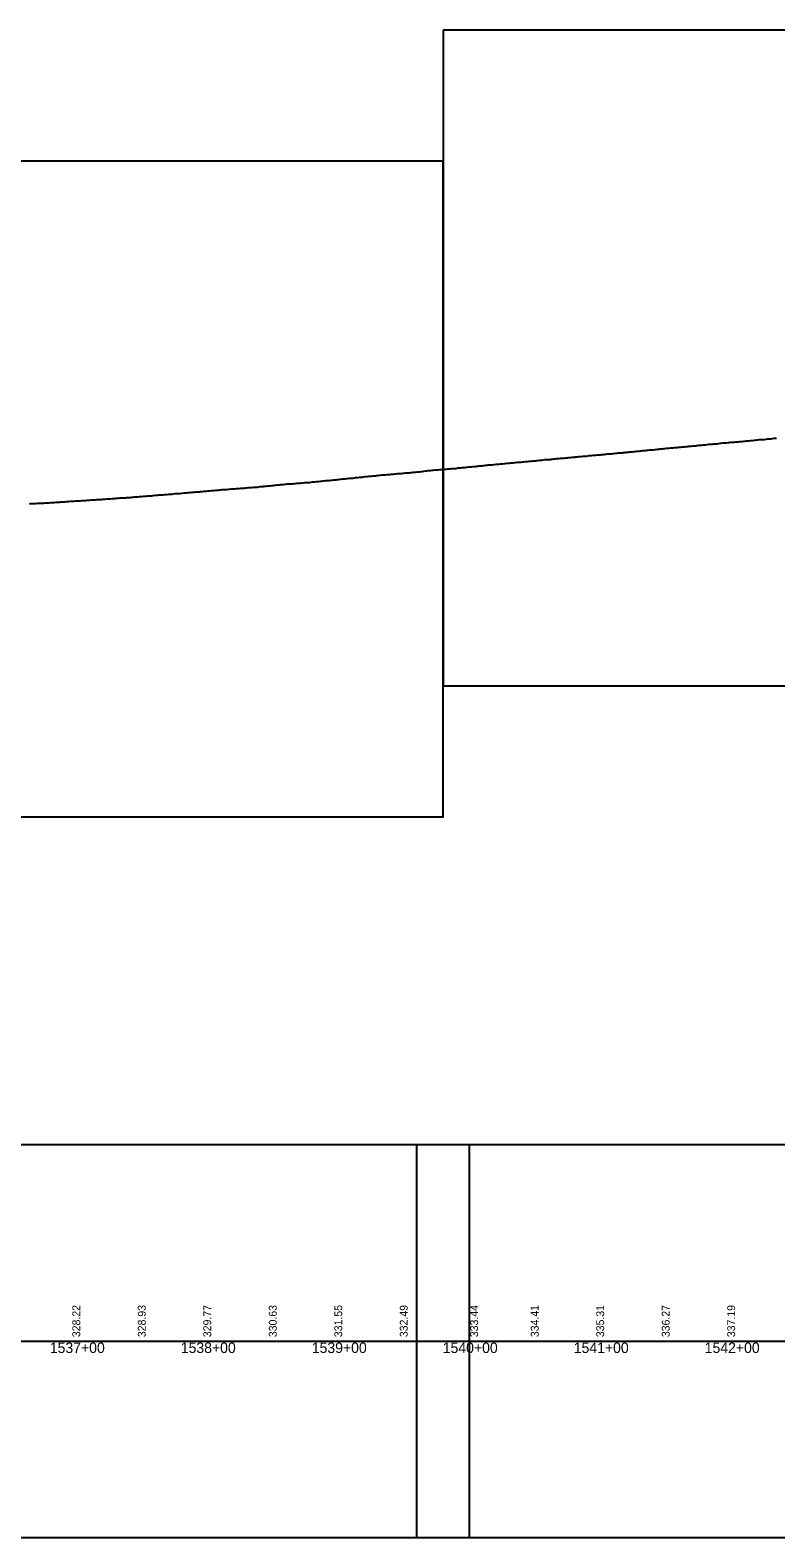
# Model space of a CAD drawing. Extents: x -3627 to 47473, y 2850 to 4350.
# Drawn here: x 41138 to 41707, y 2850 to 4000 of the extents above; entities that cross this region are included whole.
import ezdxf

# ---------------------------------------------------------------- set-up
doc = ezdxf.new("R2010")
doc.units = 0
for name, color, linetype in [('RD_DDB_Profile_EX', 7, 'Continuous'), ('RD_DDB_StaTX', 7, 'Continuous'), ('RD_DDB_StripGrade', 7, 'Continuous'), ('RD_GPK_Profile_Cell', 7, 'Continuous'), ('RD_SHT_ShtClip', 7, 'Continuous')]:
    doc.layers.add(name, color=color, linetype=linetype)

msp = doc.modelspace()

# ---------------------------------------------------------------- linework, layer by layer
at = {"layer": 'RD_DDB_Profile_EX'}
for points in [[(41555.982241, 3674.65797), (41556.975001, 3674.75776), (41557.977828, 3674.808215), (41558.980515, 3674.90809), (41559.992464, 3674.95933), (41562.981142, 3675.1603), (41563.973914, 3675.358985), (41564.976551, 3675.45868), (41565.979078, 3675.608335), (41566.981712, 3675.65911), (41567.974448, 3675.759275), (41568.977225, 3675.759945), (41569.97975, 3675.859615), (41570.982384, 3675.96043), (41571.975122, 3675.96179), (41572.977638, 3676.061465), (41573.470067, 3676.15982), (41573.980249, 3676.259835), (41574.982835, 3676.310625), (41575.975407, 3676.312635), (41576.977993, 3676.4622), (41577.980579, 3676.660435), (41578.973419, 3676.709905), (41579.975881, 3676.76133), (41580.978466, 3676.86215), (41581.981052, 3676.961695), (41583.007086, 3677.113845), (41583.97616, 3677.20997), (41584.978698, 3677.261415), (41585.981236, 3677.312205), (41586.973896, 3677.511595), (41587.976298, 3677.562395), (41588.978834, 3677.613225), (41589.98152, 3677.712575), (41590.974176, 3677.763315), (41591.976581, 3677.86278), (41592.544105, 3677.947765), (41592.979098, 3678.010845), (41593.971711, 3678.11221), (41594.974201, 3678.11296), (41595.976555, 3678.36165), (41596.979046, 3678.363085), (41597.971661, 3678.462405), (41598.974153, 3678.562465), (41599.976652, 3678.66245), (41600.979143, 3678.81251), (41602.081125, 3678.874755), (41602.974201, 3678.963185), (41603.976514, 3679.06252), (41604.978957, 3679.16253), (41605.971519, 3679.261155), (41606.973964, 3679.411155), (41607.976278, 3679.46312), (41608.96884, 3679.51371), (41609.971283, 3679.61372), (41610.973745, 3679.761015), (41611.618144, 3679.79315), (41611.976174, 3679.8116), (41612.968681, 3679.91208), (41613.97108, 3680.011405), (41614.973359, 3680.111335), (41615.975757, 3680.260085), (41616.96826, 3680.409975), (41617.970659, 3680.45875), (41618.972942, 3680.60869), (41619.975341, 3680.611515), (41621.155163, 3680.769155), (41621.97006, 3680.810885), (41622.972294, 3680.86135), (41623.9745, 3681.060735), (41624.966966, 3681.160565), (41625.969176, 3681.211155), (41626.9714, 3681.31233), (41627.973606, 3681.36366), (41628.966082, 3681.414135), (41629.968295, 3681.613435), (41630.970496, 3681.66328), (41631.972656, 3681.7646), (41632.965097, 3681.863615), (41633.967266, 3681.964195), (41634.969427, 3682.01473), (41635.971737, 3682.11379), (41636.973897, 3682.213625), (41637.966344, 3682.21487), (41638.968358, 3682.36393), (41640.229201, 3682.50335), (41640.972798, 3682.61503), (41641.965206, 3682.66472), (41642.96717, 3682.666835), (41643.969437, 3682.914965), (41644.971557, 3682.916285), (41645.963971, 3682.96595), (41646.965928, 3683.1165), (41647.968195, 3683.264595), (41648.970315, 3683.41424), (41649.962561, 3683.463945), (41650.964786, 3683.51445), (41651.966862, 3683.614865), (41652.969084, 3683.71618), (41653.970994, 3683.816645), (41654.963373, 3683.96462)], [(41654.963373, 3683.96462), (41655.96545, 3684.113365), (41656.967674, 3684.11472), (41657.96958, 3684.165995), (41658.961961, 3684.31561), (41659.303239, 3684.34982), (41659.964008, 3684.41602), (41660.96619, 3684.465625), (41661.968223, 3684.51601), (41662.960391, 3684.565575), (41663.962423, 3684.763445), (41664.964603, 3684.86476), (41665.966785, 3685.01358), (41666.95897, 3685.16307), (41667.960986, 3685.16354), (41668.963013, 3685.214695), (41669.965152, 3685.313475), (41670.967145, 3685.412945), (41671.959273, 3685.51252), (41672.961264, 3685.61359), (41673.963402, 3685.663185), (41674.965393, 3685.71427), (41675.957677, 3685.764545), (41676.959514, 3685.86487), (41677.961653, 3686.06214), (41678.377277, 3686.08299), (41678.96362, 3686.113155), (41679.955857, 3686.21413), (41680.957812, 3686.31362), (41681.959759, 3686.363855), (41682.961857, 3686.41333), (41683.95394, 3686.562825), (41684.956033, 3686.661645), (41685.957988, 3686.662565), (41686.959946, 3686.8114), (41687.952021, 3686.912265), (41688.954074, 3687.011055), (41689.955986, 3687.06189), (41690.958041, 3687.21069), (41691.959825, 3687.31086), (41692.951995, 3687.409685), (41693.953908, 3687.509845), (41694.955961, 3687.65993), (41695.957875, 3687.710095), (41696.949917, 3687.75952), (41697.451315, 3687.809285), (41697.951951, 3687.861065), (41698.953823, 3687.86174), (41699.955695, 3688.060805), (41700.95746, 3688.16093), (41701.949431, 3688.25991), (41702.951304, 3688.359475), (41703.953176, 3688.36128), (41704.955048, 3688.461415), (41705.956807, 3688.659805), (41706.988334, 3688.76383), (41707.950619, 3688.860515)], [(41459.996149, 3665.560805), (41460.989491, 3665.659845), (41461.992853, 3665.758915), (41462.996215, 3665.761925), (41463.989556, 3666.00977), (41464.992918, 3666.05995), (41465.99628, 3666.210125), (41466.989621, 3666.26085), (41467.992985, 3666.360415), (41468.562858, 3666.44571), (41468.996323, 3666.509945), (41469.989608, 3666.51188), (41470.992914, 3666.563275), (41471.99622, 3666.762145), (41472.989505, 3666.86157), (41473.992811, 3666.911695), (41474.996117, 3666.96248), (41475.989404, 3667.063195), (41476.99271, 3667.163335), (41478.099877, 3667.27984), (41478.989252, 3667.413485), (41479.992503, 3667.5122), (41480.995754, 3667.662265), (41481.989131, 3667.71282), (41482.992383, 3667.714165), (41483.995634, 3667.86295), (41484.988864, 3668.012305), (41485.992115, 3668.11237), (41486.995365, 3668.26244), (41487.636896, 3668.32703), (41487.988576, 3668.36242), (41488.991772, 3668.363725), (41489.994968, 3668.36438), (41490.988146, 3668.563), (41491.991342, 3668.7117), (41492.994407, 3668.7617), (41493.987714, 3668.86229), (41494.99091, 3669.011645), (41495.993976, 3669.06294), (41497.173915, 3669.171535), (41497.990433, 3669.21282), (41498.993449, 3669.31083), (41499.986699, 3669.459455), (41500.989839, 3669.561925), (41501.992856, 3669.612485), (41502.986102, 3669.66298), (41503.989244, 3669.71414), (41504.992384, 3669.862235), (41505.985506, 3669.9615), (41506.988631, 3670.01323), (41507.99172, 3670.112485), (41508.984788, 3670.21228), (41509.987875, 3670.41099), (41510.990963, 3670.512005), (41511.984144, 3670.512365), (41512.98712, 3670.56221), (41513.990207, 3670.71152), (41514.983384, 3670.81023), (41516.247953, 3670.911665), (41516.989413, 3670.91202), (41517.982532, 3671.01223), (41518.985466, 3671.16098), (41519.9885, 3671.21076), (41520.981613, 3671.359985), (41521.984646, 3671.55931), (41522.987589, 3671.559105), (41523.980694, 3671.609725), (41524.983728, 3671.659925), (41525.986666, 3671.80968), (41526.979713, 3672.00889), (41527.982694, 3672.058585), (41528.9856, 3672.10866), (41529.978638, 3672.158265), (41530.981619, 3672.40726), (41531.984601, 3672.45697), (41532.977563, 3672.45693), (41533.980545, 3672.506325), (41534.983526, 3672.606035), (41535.321991, 3672.64), (41535.976456, 3672.705895), (41536.979385, 3672.855015), (41537.982315, 3672.904665), (41538.975227, 3673.054255), (41539.978157, 3673.153515), (41540.981087, 3673.203205), (41541.973896, 3673.20418), (41542.976644, 3673.45402), (41543.979432, 3673.55421), (41544.982213, 3673.60516), (41545.974932, 3673.655495), (41546.977811, 3673.75429), (41547.980548, 3673.85405), (41548.973329, 3674.004905), (41549.976004, 3674.055565), (41550.978742, 3674.10522), (41551.981478, 3674.207745), (41552.974199, 3674.307725), (41553.976935, 3674.408545), (41554.396029, 3674.47142), (41554.979644, 3674.55851), (41555.982241, 3674.65797)], [(41363.655648, 3656.36982), (41364.614635, 3656.465125), (41365.618682, 3656.519845), (41366.613596, 3656.61803), (41367.617662, 3656.765815), (41368.621483, 3656.867), (41369.616624, 3656.966395), (41370.62047, 3657.01644), (41371.615605, 3657.11794), (41372.61944, 3657.218005), (41373.192667, 3657.27567), (41373.61375, 3657.31691), (41374.618626, 3657.46423), (41375.612705, 3657.51621), (41376.616764, 3657.716205), (41377.610843, 3657.76716), (41378.614885, 3657.866155), (41379.618743, 3657.965135), (41380.613023, 3658.06408), (41381.616864, 3658.26509), (41382.729686, 3658.31403), (41383.615, 3658.31399), (41384.609274, 3658.36588), (41385.613313, 3658.61286), (41386.617155, 3658.663805), (41387.611426, 3658.76469), (41388.61527, 3658.86464), (41389.609539, 3658.96357), (41390.613385, 3659.06449), (41391.607653, 3659.16439), (41392.266705, 3659.19718), (41392.6115, 3659.216235), (41393.615553, 3659.463265), (41394.609814, 3659.463125), (41395.613664, 3659.56396), (41396.607921, 3659.812885), (41397.611774, 3659.81371), (41398.606028, 3659.86265), (41399.609885, 3659.963455), (41400.613922, 3660.064245), (41401.803724, 3660.13354), (41402.612031, 3660.21306), (41403.606274, 3660.362), (41404.610153, 3660.46354), (41405.604391, 3660.56249), (41406.60826, 3660.711515), (41407.612295, 3660.76137), (41408.606526, 3660.76278), (41409.611246, 3660.861965), (41410.605464, 3661.01101), (41411.609353, 3661.060845), (41412.603565, 3661.062705), (41413.607459, 3661.261075), (41414.611493, 3661.36018), (41415.605575, 3661.411235), (41416.60961, 3661.56036), (41417.603806, 3661.610085), (41418.607715, 3661.75925), (41419.601905, 3661.809595), (41420.877762, 3661.872275), (41421.609854, 3661.90912), (41422.603924, 3662.15714), (41423.607958, 3662.208515), (41424.602131, 3662.258185), (41425.606063, 3662.405935), (41426.600236, 3662.45663), (41427.604175, 3662.457305), (41428.608208, 3662.606595), (41429.602279, 3662.656705), (41430.606312, 3662.80562), (41431.600383, 3662.85528), (41432.604417, 3662.90571), (41433.598554, 3663.05499), (41434.602521, 3663.104995), (41435.606555, 3663.204375), (41436.600626, 3663.304285), (41437.604664, 3663.353705), (41438.599809, 3663.55379), (41438.993901, 3663.70378), (41439.987461, 3663.75431), (41440.990887, 3663.854605), (41441.994363, 3664.004615), (41442.987877, 3664.05514), (41443.991293, 3664.106075), (41444.994771, 3664.30539), (41445.988295, 3664.35561), (41446.991701, 3664.505155), (41447.995177, 3664.506555), (41448.988711, 3664.55719), (41449.48882, 3664.632105), (41449.992079, 3664.70664), (41450.995498, 3664.856005), (41451.988983, 3664.907035), (41452.992315, 3664.90861), (41453.995734, 3665.008875), (41454.989226, 3665.109075), (41455.99255, 3665.20983), (41456.995969, 3665.310105), (41457.989365, 3665.360315), (41459.025839, 3665.46337), (41459.996149, 3665.560805)], [(41171.65334, 3640.77697), (41172.915267, 3640.887965), (41173.644847, 3640.925855), (41174.649682, 3640.927895), (41175.645989, 3640.979095), (41176.651681, 3641.07746), (41177.647156, 3641.12649), (41178.652819, 3641.17488), (41179.648299, 3641.27831), (41180.644312, 3641.329525), (41181.649141, 3641.37865), (41182.645451, 3641.47689), (41183.651118, 3641.57666), (41184.646558, 3641.675585), (41185.652222, 3641.72686), (41186.647388, 3641.828785), (41187.64366, 3641.82849), (41188.649325, 3641.87676), (41189.644766, 3641.97568), (41190.650429, 3641.97696), (41191.645872, 3642.075875), (41191.989305, 3642.09287), (41192.651522, 3642.127125), (41193.646645, 3642.32444), (41194.642928, 3642.32562), (41195.648575, 3642.326835), (41196.644, 3642.427205), (41197.649646, 3642.52542), (41198.645071, 3642.62577), (41199.650716, 3642.626995), (41200.646673, 3642.676645), (41201.642119, 3642.77399), (41202.647726, 3642.825175), (41203.643157, 3642.92545), (41204.64879, 3643.02216), (41205.644195, 3643.073915), (41206.649828, 3643.17507), (41207.64577, 3643.226135), (41208.650867, 3643.227975), (41209.646809, 3643.277545), (41210.642233, 3643.374915), (41211.063343, 3643.39571), (41211.647838, 3643.424565), (41212.643245, 3643.524785), (41213.648871, 3643.62439), (41214.644798, 3643.62535), (41215.649879, 3643.722805), (41216.645806, 3643.773785), (41217.641203, 3643.92259), (41218.646814, 3644.019455), (41219.643037, 3644.020435), (41220.647821, 3644.124845), (41221.643758, 3644.17429), (41222.648823, 3644.225895), (41223.644737, 3644.322665), (41224.640105, 3644.42282), (41225.644879, 3644.474425), (41226.640252, 3644.573225), (41227.645022, 3644.72071), (41228.640124, 3644.772235), (41229.645166, 3644.823875), (41230.137381, 3644.873425), (41230.640261, 3644.922585), (41231.645314, 3645.022745), (41232.640377, 3645.171425), (41233.645144, 3645.22301), (41234.640495, 3645.22457), (41235.645259, 3645.37328), (41236.640613, 3645.47339), (41237.645374, 3645.525015), (41238.640731, 3645.575135), (41239.6744, 3645.67821), (41240.64054, 3645.77536), (41241.645579, 3645.82547), (41242.640655, 3645.924005), (41243.64567, 3646.024125), (41244.640746, 3646.07416), (41245.645734, 3646.12582), (41246.640785, 3646.17588), (41247.636139, 3646.324415), (41248.640823, 3646.471485), (41249.211419, 3646.500185), (41249.636174, 3646.521515), (41250.640843, 3646.62467), (41251.636188, 3646.674675), (41252.640882, 3646.67783), (41253.636202, 3646.777855), (41254.640895, 3646.876375), (41255.636215, 3646.9764), (41256.640907, 3647.07647), (41257.637085, 3647.1258), (41258.748438, 3647.290405), (41259.637088, 3647.4228), (41260.642078, 3647.42585), (41261.637078, 3647.475815), (41262.642068, 3647.575825), (41263.637068, 3647.62579), (41264.642058, 3647.7758), (41265.637083, 3647.87423), (41266.642047, 3647.92426), (41267.637073, 3647.927235)], [(41267.637073, 3647.927235), (41268.285457, 3648.024015), (41268.642059, 3648.07571), (41269.637048, 3648.17411), (41270.642027, 3648.27256), (41271.637016, 3648.32248), (41272.641995, 3648.37543), (41273.63701, 3648.523825), (41274.632295, 3648.67077), (41275.636978, 3648.67073), (41276.632262, 3648.8236), (41277.822477, 3648.85342), (41278.632245, 3648.77633), (41279.909298, 3649.04835), (41280.854691, 3649.14322), (41281.810684, 3649.23826), (41282.757244, 3649.33325), (41283.714154, 3649.428385), (41284.661883, 3649.52349), (41285.619711, 3649.618715), (41286.56861, 3649.66626), (41287.527402, 3649.666185), (41288.477851, 3649.71374), (41289.438121, 3649.856825), (41290.390184, 3649.952255), (41291.636852, 3650.070245), (41292.631846, 3650.07137), (41293.636782, 3650.12256), (41294.631776, 3650.221015), (41295.636712, 3650.27218), (41296.896515, 3650.385065), (41297.636636, 3650.424315), (41298.631873, 3650.523985), (41299.626834, 3650.717445), (41300.631781, 3650.719725), (41301.626743, 3650.7719), (41302.63169, 3650.822865), (41303.626653, 3650.92137), (41304.630768, 3651.118215), (41305.635455, 3651.119235), (41306.629844, 3651.169595), (41307.63368, 3651.22249), (41308.628903, 3651.32089), (41309.632739, 3651.418805), (41310.627132, 3651.46783), (41311.63207, 3651.520105), (41312.626192, 3651.67044), (41313.6303, 3651.816915), (41314.625252, 3651.917945), (41315.62936, 3651.970885), (41315.970553, 3652.02221), (41316.624306, 3652.120535), (41317.628406, 3652.219555), (41318.63222, 3652.271195), (41319.627449, 3652.32081), (41320.631263, 3652.42115), (41321.625663, 3652.520075), (41322.630307, 3652.619785), (41323.624706, 3652.671365), (41324.628785, 3652.823065), (41325.623748, 3652.921315), (41326.627819, 3653.07025), (41327.622776, 3653.16851), (41328.626847, 3653.1701), (41329.620976, 3653.31894), (41330.625874, 3653.419955), (41331.629676, 3653.472915), (41332.624074, 3653.621775), (41333.628706, 3653.72275), (41334.623079, 3653.867575), (41335.044591, 3653.867675), (41335.626896, 3653.867765), (41336.622095, 3653.968715), (41337.626159, 3654.020265), (41338.621109, 3654.02112), (41339.625172, 3654.122685), (41340.619272, 3654.171515), (41341.624186, 3654.368445), (41342.627984, 3654.418645), (41343.622349, 3654.41879), (41344.627, 3654.521035), (41345.621356, 3654.62115), (41346.625147, 3654.767325), (41347.620334, 3654.86689), (41348.624153, 3654.868325), (41349.619336, 3654.919135), (41350.623393, 3654.97187), (41351.617508, 3655.07197), (41352.622394, 3655.21894), (41353.616487, 3655.415235), (41354.118629, 3655.4153), (41354.620563, 3655.417885), (41355.625196, 3655.3724), (41356.619531, 3655.666225), (41357.623354, 3655.71756), (41358.618521, 3655.815825), (41359.622328, 3655.914695), (41360.617511, 3655.9678), (41361.621325, 3656.1191), (41362.61565, 3656.21916), (41363.655648, 3656.36982)], [(41137.645764, 3638.819735), (41138.651804, 3638.917495), (41139.647897, 3638.91983), (41140.654564, 3638.871485), (41141.650863, 3638.921505), (41142.646956, 3639.02264), (41143.653015, 3639.121595), (41144.30421, 3639.121085), (41144.649917, 3639.11973), (41145.646207, 3639.121855), (41146.651193, 3639.22155), (41147.647265, 3639.221485), (41148.652449, 3639.32112), (41149.648522, 3639.372225), (41150.65456, 3639.42108), (41151.649779, 3639.47297), (41152.645851, 3639.5717), (41153.841229, 3639.683225), (41154.647092, 3639.72359), (41155.652278, 3639.77559), (41156.64833, 3639.825455), (41157.654096, 3639.971595), (41158.649548, 3640.02218), (41159.6456, 3640.073365), (41160.650788, 3640.07805), (41161.646818, 3640.1266), (41162.652006, 3640.22462), (41163.648053, 3640.27584), (41164.653759, 3640.32304), (41165.649232, 3640.377705), (41166.645265, 3640.428875), (41167.650436, 3640.526775), (41168.646444, 3640.6238), (41169.652166, 3640.675095), (41170.647648, 3640.72848), (41171.65334, 3640.77697)]]:
    msp.add_lwpolyline(points, dxfattribs=at)
at = {"layer": 'RD_GPK_Profile_Cell'}
msp.add_line((1000, 3000), (46705.077602, 3000), dxfattribs=at)
at = {"layer": 'RD_SHT_ShtClip'}
for points in [[(41453.33, 4000), (41453.33, 3500), (42953.33, 3500), (42953.33, 3500), (42953.33, 4000), (42953.33, 4000)], [(39953.33, 3900), (39953.33, 3400), (41453.33, 3400), (41453.33, 3400), (41453.33, 3900), (41453.33, 3900)], [(39933.33, 3150), (41473.33, 3150), (41473.33, 2850), (39933.33, 2850)], [(41433.33, 3150), (42973.33, 3150), (42973.33, 2850), (41433.33, 2850)]]:
    msp.add_lwpolyline(points, close=True, dxfattribs=at)

# ---------------------------------------------------------------- texts
at = {"layer": 'RD_DDB_StaTX'}
for s, p in [('1537+00', (41153.125471, 2991)), ('1538+00', (41253.125471, 2991)), ('1539+00', (41353.125471, 2991)), ('1540+00', (41453.125471, 2991)), ('1541+00', (41553.125471, 2991)), ('1542+00', (41653.125471, 2991))]:
    msp.add_text(s, height=8, dxfattribs=at).set_placement(p)
at = {"layer": 'RD_DDB_StripGrade'}
for s, p in [('328.22', (41176.33, 3003.073688)), ('328.93', (41226.33, 3003.073688)), ('329.77', (41276.33, 3003.073688)), ('330.63', (41326.33, 3003.073688)), ('331.55', (41376.33, 3003.073688)), ('332.49', (41426.33, 3003.073688)), ('333.44', (41480.086443, 3003.073688)), ('334.41', (41526.33, 3003.073688)), ('335.31', (41576.33, 3003.073688)), ('336.27', (41626.33, 3003.073688)), ('337.19', (41676.33, 3003.073688))]:
    msp.add_text(s, height=6, rotation=90, dxfattribs=at).set_placement(p)

doc.saveas('drawing.dxf')
